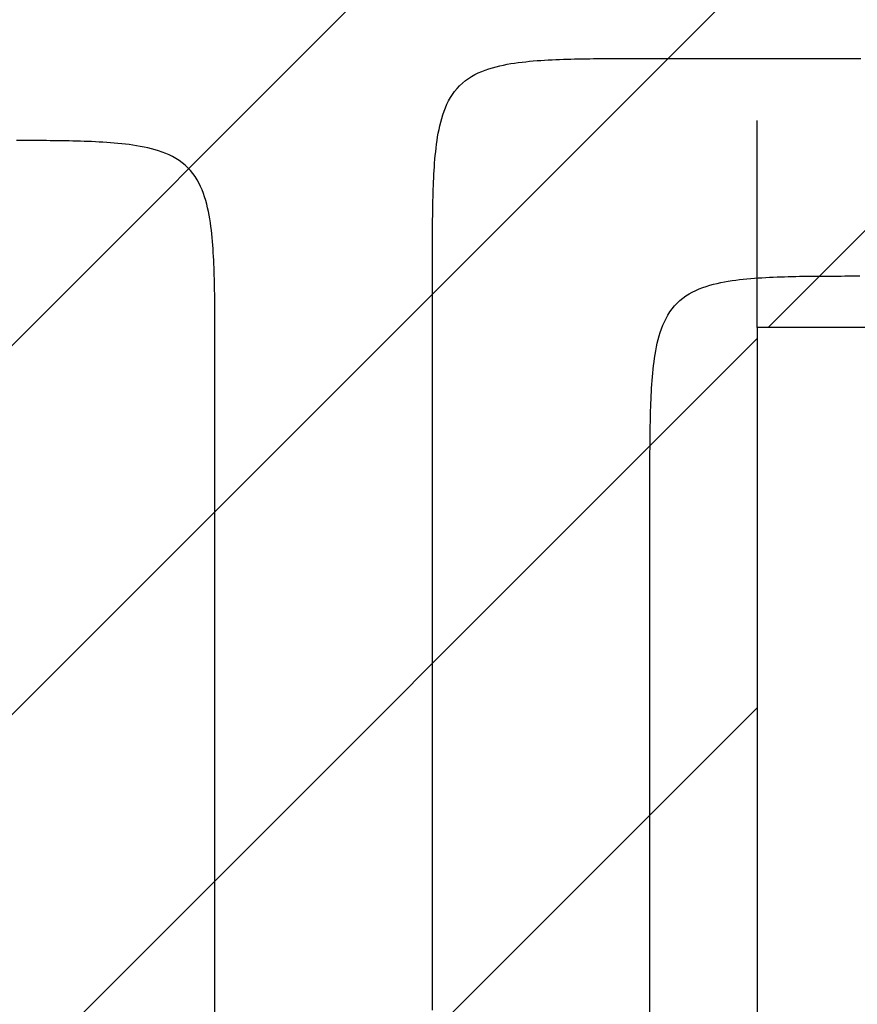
# Model space of a CAD drawing. Extents: x 997 to 109698, y 921 to 94021.
# Tile 284 of 656: x 9345 to 10115, y 37148 to 38053. Entities that reach past the tile are written whole.
import ezdxf

# ---------------------------------------------------------------- set-up
doc = ezdxf.new("R2010")
doc.units = 0
doc.header["$MEASUREMENT"] = 0
for name, color, linetype in [('12', 7, 'CONTINUOUS'), ('28', 7, 'CONTINUOUS'), ('40', 7, 'CONTINUOUS')]:
    doc.layers.add(name, color=color, linetype=linetype)

msp = doc.modelspace()

# ---------------------------------------------------------------- linework, layer by layer
at = {"layer": '12', "color": 6}
for points in [[(9724.14386, 37817.798341), (9724.143739, 37821.260637), (9724.14363, 37824.722936), (9724.143914, 37828.185237), (9724.144973, 37831.647536), (9724.147188, 37835.109835), (9724.150939, 37838.572132), (9724.156608, 37842.034424), (9724.164577, 37845.496712), (9724.175227, 37848.958994), (9724.188938, 37852.421268), (9724.206092, 37855.883535), (9724.227071, 37859.34579), (9724.252255, 37862.808035), (9724.282026, 37866.270269), (9724.316795, 37869.732485), (9724.357374, 37873.194661), (9724.404855, 37876.656753), (9724.460334, 37880.118717), (9724.524912, 37883.580508), (9724.599684, 37887.042085), (9724.685749, 37890.503405), (9724.784205, 37893.964424), (9724.896149, 37897.425096), (9725.022679, 37900.885382), (9725.164893, 37904.345236), (9725.323889, 37907.804616), (9725.500988, 37911.263427), (9725.698836, 37914.721278), (9725.920568, 37918.177665), (9726.169319, 37921.632088), (9726.448225, 37925.084041), (9726.760421, 37928.533026), (9727.109043, 37931.978535), (9727.497225, 37935.420069), (9727.928104, 37938.857127), (9728.40488, 37942.28917), (9728.933083, 37945.714539), (9729.521144, 37949.130164), (9730.17768, 37952.532888), (9730.911305, 37955.919554), (9731.730634, 37959.287002), (9732.644283, 37962.632078), (9733.660867, 37965.951622), (9734.789411, 37969.241003), (9736.041114, 37972.487788), (9737.427892, 37975.676978), (9738.96166, 37978.793569), (9740.654333, 37981.822558), (9742.517827, 37984.748941), (9744.562111, 37987.558002), (9746.782414, 37990.237196), (9749.167228, 37992.774975), (9751.705005, 37995.159787), (9754.3842, 37997.380091), (9757.193261, 37999.424374), (9760.119644, 38001.287869), (9763.148632, 38002.980542), (9766.265223, 38004.514311), (9769.454413, 38005.901088), (9772.7012, 38007.152791), (9775.990581, 38008.281335), (9779.310124, 38009.297919), (9782.655199, 38010.211567), (9786.022648, 38011.030898), (9789.409313, 38011.764522), (9792.812037, 38012.421058), (9796.227662, 38013.00912), (9799.653032, 38013.537321), (9803.085075, 38014.014097), (9806.522132, 38014.444976), (9809.963666, 38014.83316), (9813.409177, 38015.181781), (9816.85816, 38015.493977), (9820.310114, 38015.772884), (9823.764536, 38016.021634), (9827.220924, 38016.243367), (9830.678775, 38016.441214), (9834.137586, 38016.618313), (9837.596965, 38016.777308), (9841.05682, 38016.919523), (9844.517105, 38017.046053), (9847.977779, 38017.157997), (9851.438797, 38017.256452), (9854.900116, 38017.342519), (9858.361694, 38017.41729), (9861.823485, 38017.481867), (9865.285449, 38017.537348), (9868.74754, 38017.584828), (9872.209716, 38017.625408), (9875.671934, 38017.660176), (9879.134167, 38017.689948), (9882.596412, 38017.715131), (9886.058668, 38017.736109), (9889.520934, 38017.753264), (9892.983208, 38017.766976), (9896.44549, 38017.777625), (9899.907777, 38017.785593), (9903.37007, 38017.791264), (9906.832366, 38017.795014), (9910.294665, 38017.797228), (9913.756965, 38017.798288), (9917.219265, 38017.798573), (9920.681564, 38017.798462), (9924.14386, 38017.798341)], [(9924.14386, 38017.798341), (9929.853476, 38017.798341), (9935.563091, 38017.798341), (9941.272706, 38017.798343), (9946.982322, 38017.798343), (9952.691937, 38017.798343), (9958.401553, 38017.798341), (9964.111168, 38017.798341), (9969.820783, 38017.798341), (9975.530399, 38017.798343), (9981.240014, 38017.798341), (9986.949629, 38017.798341), (9992.659245, 38017.798341), (9998.36886, 38017.798341), (10004.078476, 38017.798341), (10009.788091, 38017.798341), (10015.497706, 38017.798341), (10021.207322, 38017.798341), (10026.916937, 38017.798343), (10032.626553, 38017.798341), (10038.336168, 38017.798343), (10044.045783, 38017.798343), (10049.755399, 38017.798343), (10055.465014, 38017.798343), (10061.17463, 38017.798343), (10066.884245, 38017.798343), (10072.59386, 38017.798341), (10078.303476, 38017.798343), (10084.013091, 38017.798343), (10089.722707, 38017.798341), (10095.432322, 38017.798343), (10101.141937, 38017.798341), (10106.851553, 38017.798343), (10112.561168, 38017.798343), (10118.270783, 38017.798343)], [(9724.143861, 37142.881418), (9724.14386, 37163.972572), (9724.143861, 37185.063727), (9724.14386, 37206.15488), (9724.143861, 37227.246034), (9724.14386, 37248.337188), (9724.14386, 37269.428341), (9724.14386, 37290.519495), (9724.143861, 37311.61065), (9724.14386, 37332.701803), (9724.14386, 37353.792957), (9724.14386, 37374.88411), (9724.14386, 37395.975264), (9724.14386, 37417.066419), (9724.14386, 37438.157572), (9724.14386, 37459.248726), (9724.14386, 37480.339881), (9724.14386, 37501.431033), (9724.14386, 37522.522188), (9724.14386, 37543.613341), (9724.14386, 37564.704495), (9724.14386, 37585.79565), (9724.14386, 37606.886803), (9724.14386, 37627.977957), (9724.14386, 37649.06911), (9724.14386, 37670.160264), (9724.14386, 37691.251419), (9724.14386, 37712.342572), (9724.14386, 37733.433726), (9724.14386, 37754.524881), (9724.14386, 37775.616033), (9724.14386, 37796.707188), (9724.14386, 37817.798341)]]:
    msp.add_lwpolyline(points, dxfattribs=at)
at = {"layer": '12', "color": 5}
for points in [[(9524.14386, 37742.318342), (9524.143981, 37745.780637), (9524.14409, 37749.242936), (9524.143806, 37752.705236), (9524.142747, 37756.167536), (9524.140533, 37759.629835), (9524.136782, 37763.092131), (9524.131112, 37766.554425), (9524.123143, 37770.016711), (9524.112494, 37773.478993), (9524.098783, 37776.941268), (9524.081628, 37780.403533), (9524.06065, 37783.865789), (9524.035466, 37787.328034), (9524.005695, 37790.790268), (9523.970926, 37794.252486), (9523.930347, 37797.714662), (9523.882866, 37801.176752), (9523.827386, 37804.638715), (9523.762809, 37808.100509), (9523.688037, 37811.562086), (9523.601971, 37815.023405), (9523.503516, 37818.484423), (9523.391572, 37821.945096), (9523.265041, 37825.405381), (9523.122827, 37828.865235), (9522.963831, 37832.324615), (9522.786733, 37835.783426), (9522.588885, 37839.241277), (9522.367153, 37842.697664), (9522.118402, 37846.152087), (9521.839496, 37849.60404), (9521.527299, 37853.053025), (9521.178678, 37856.498535), (9520.790495, 37859.940069), (9520.359616, 37863.377125), (9519.88284, 37866.80917), (9519.354638, 37870.23454), (9518.766576, 37873.650164), (9518.110041, 37877.052889), (9517.376416, 37880.439553), (9516.557086, 37883.807003), (9515.643437, 37887.152077), (9514.626854, 37890.47162), (9513.49831, 37893.761002), (9512.246607, 37897.007789), (9510.859829, 37900.196978), (9509.326061, 37903.313569), (9507.633388, 37906.342559), (9505.769894, 37909.268942), (9503.72561, 37912.078002), (9501.505306, 37914.757197), (9499.120493, 37917.294974), (9496.582716, 37919.679787), (9493.903521, 37921.900091), (9491.09446, 37923.944375), (9488.168077, 37925.807868), (9485.139089, 37927.500542), (9482.022498, 37929.034309), (9478.833307, 37930.421087), (9475.586521, 37931.672791), (9472.29714, 37932.801334), (9468.977596, 37933.817918), (9465.632521, 37934.731568), (9462.265072, 37935.550896), (9458.878407, 37936.284521), (9455.475683, 37936.941057), (9452.060058, 37937.529119), (9448.634689, 37938.057321), (9445.202645, 37938.534098), (9441.765589, 37938.964976), (9438.324054, 37939.353158), (9434.878544, 37939.70178), (9431.42956, 37940.013977), (9427.977606, 37940.292883), (9424.523184, 37940.541635), (9421.066797, 37940.763366), (9417.608946, 37940.961214), (9414.150134, 37941.138312), (9410.690755, 37941.297309), (9407.230901, 37941.439522), (9403.770615, 37941.566052), (9400.309942, 37941.677996), (9396.848924, 37941.776452), (9393.387604, 37941.862518), (9389.926027, 37941.937289), (9386.464235, 37942.001868), (9383.002272, 37942.057347), (9379.54018, 37942.104827), (9376.078004, 37942.145407), (9372.615787, 37942.180177), (9369.153554, 37942.209946), (9365.691309, 37942.23513), (9362.229053, 37942.25611), (9358.766787, 37942.273263), (9355.304513, 37942.286975), (9351.842231, 37942.297624), (9348.379943, 37942.305594), (9344.917651, 37942.311262), (9341.455354, 37942.315015)], [(9924.14386, 37617.798341), (9924.143739, 37621.260637), (9924.14363, 37624.722936), (9924.143915, 37628.185236), (9924.144973, 37631.647537), (9924.147188, 37635.109836), (9924.150939, 37638.572132), (9924.156608, 37642.034424), (9924.164577, 37645.496713), (9924.175227, 37648.958993), (9924.188938, 37652.421267), (9924.206092, 37655.883533), (9924.227071, 37659.345789), (9924.252255, 37662.808035), (9924.282026, 37666.270267), (9924.316795, 37669.732485), (9924.357374, 37673.194662), (9924.404855, 37676.656752), (9924.460335, 37680.118717), (9924.524912, 37683.580508), (9924.599684, 37687.042085), (9924.685749, 37690.503404), (9924.784205, 37693.964423), (9924.896149, 37697.425097), (9925.022679, 37700.885382), (9925.164894, 37704.345237), (9925.323889, 37707.804615), (9925.500988, 37711.263428), (9925.698836, 37714.721279), (9925.920568, 37718.177665), (9926.169319, 37721.632087), (9926.448225, 37725.084041), (9926.760421, 37728.533024), (9927.109043, 37731.978534), (9927.497226, 37735.420069), (9927.928105, 37738.857127), (9928.404881, 37742.28917), (9928.933083, 37745.714539), (9929.521144, 37749.130165), (9930.17768, 37752.532888), (9930.911305, 37755.919554), (9931.730634, 37759.287003), (9932.644283, 37762.632078), (9933.660867, 37765.951621), (9934.789411, 37769.241002), (9936.041114, 37772.487788), (9937.427892, 37775.676979), (9938.96166, 37778.793569), (9940.654333, 37781.822558), (9942.517827, 37784.748941), (9944.562111, 37787.558002), (9946.782415, 37790.237196), (9949.167228, 37792.774973), (9951.705005, 37795.159787), (9954.3842, 37797.380091), (9957.193261, 37799.424374), (9960.119644, 37801.287869), (9963.148632, 37802.980542), (9966.265223, 37804.514311), (9969.454413, 37805.901087), (9972.7012, 37807.15279), (9975.990581, 37808.281334), (9979.310125, 37809.297918), (9982.6552, 37810.211567), (9986.022648, 37811.030896), (9989.409313, 37811.764522), (9992.812037, 37812.421057), (9996.227662, 37813.009118), (9999.653032, 37813.537322), (10003.085076, 37814.014097), (10006.522132, 37814.444976), (10009.963667, 37814.833158), (10013.409177, 37815.18178), (10016.85816, 37815.493976), (10020.310115, 37815.772882), (10023.764537, 37816.021635), (10027.220924, 37816.243365), (10030.678775, 37816.441213), (10034.137586, 37816.618312), (10037.596966, 37816.777308), (10041.05682, 37816.919522), (10044.517105, 37817.046053), (10047.977779, 37817.157996), (10051.438797, 37817.256453), (10054.900116, 37817.342517), (10058.361694, 37817.417291), (10061.823486, 37817.481868), (10065.285449, 37817.537348), (10068.74754, 37817.584828), (10072.209716, 37817.625406), (10075.671934, 37817.660176), (10079.134167, 37817.689946), (10082.596412, 37817.715131), (10086.058668, 37817.736109), (10089.520934, 37817.753264), (10092.983208, 37817.766974), (10096.44549, 37817.777624), (10099.907778, 37817.785593), (10103.37007, 37817.791262), (10106.832366, 37817.795014), (10110.294665, 37817.797228), (10113.756965, 37817.798287), (10117.219265, 37817.798571)], [(9524.14386, 37133.722187), (9524.14386, 37152.164496), (9524.14386, 37170.606802), (9524.14386, 37189.049111), (9524.14386, 37207.491418), (9524.14386, 37225.933725), (9524.14386, 37244.376034), (9524.14386, 37262.818341), (9524.14386, 37281.260649), (9524.14386, 37299.702958), (9524.14386, 37318.145264), (9524.14386, 37336.587572), (9524.14386, 37355.029879), (9524.14386, 37373.472187), (9524.14386, 37391.914496), (9524.14386, 37410.356802), (9524.14386, 37428.79911), (9524.14386, 37447.241419), (9524.14386, 37465.683725), (9524.14386, 37484.126033), (9524.14386, 37502.568342), (9524.14386, 37521.010648), (9524.14386, 37539.452957), (9524.14386, 37557.895264), (9524.14386, 37576.337571), (9524.14386, 37594.77988), (9524.14386, 37613.222187), (9524.14386, 37631.664495), (9524.14386, 37650.106802), (9524.14386, 37668.54911), (9524.14386, 37686.991418), (9524.14386, 37705.433727), (9524.14386, 37723.876033), (9524.14386, 37742.318342)], [(9924.14386, 37132.701803), (9924.14386, 37153.792956), (9924.14386, 37174.88411), (9924.14386, 37195.975265), (9924.14386, 37217.066418), (9924.14386, 37238.157572), (9924.14386, 37259.248727), (9924.14386, 37280.339879), (9924.14386, 37301.431034), (9924.14386, 37322.522187), (9924.14386, 37343.613341), (9924.14386, 37364.704496), (9924.14386, 37385.795649), (9924.14386, 37406.886803), (9924.14386, 37427.977956), (9924.14386, 37449.06911), (9924.14386, 37470.160265), (9924.14386, 37491.251417), (9924.14386, 37512.342572), (9924.14386, 37533.433725), (9924.14386, 37554.524879), (9924.14386, 37575.616034), (9924.143861, 37596.707187), (9924.14386, 37617.798341)]]:
    msp.add_lwpolyline(points, dxfattribs=at)
at = {"layer": '28', "color": 2}
for p, q in [((6954.445768, 35370.953237), (10764.445768, 39180.953237)), ((7293.857023, 35370.953237), (11103.857023, 39180.953237)), ((10032.791585, 37770.476545), (11443.268278, 39180.953237)), ((7633.268278, 35370.953237), (10022.636205, 37760.321165)), ((7972.679533, 35370.953237), (10022.636205, 37420.90991))]:
    msp.add_line(p, q, dxfattribs=at)
at = {"layer": '40', "color": 8, "linetype": 'Continuous'}
for p, q in [((10022.636205, 37770.476545), (10022.636205, 37960.714891)), ((10272.636205, 37770.476545), (10022.636205, 37770.476545)), ((10022.636205, 37770.476545), (10022.636205, 37020.517092))]:
    msp.add_line(p, q, dxfattribs=at)

doc.saveas('drawing.dxf')
